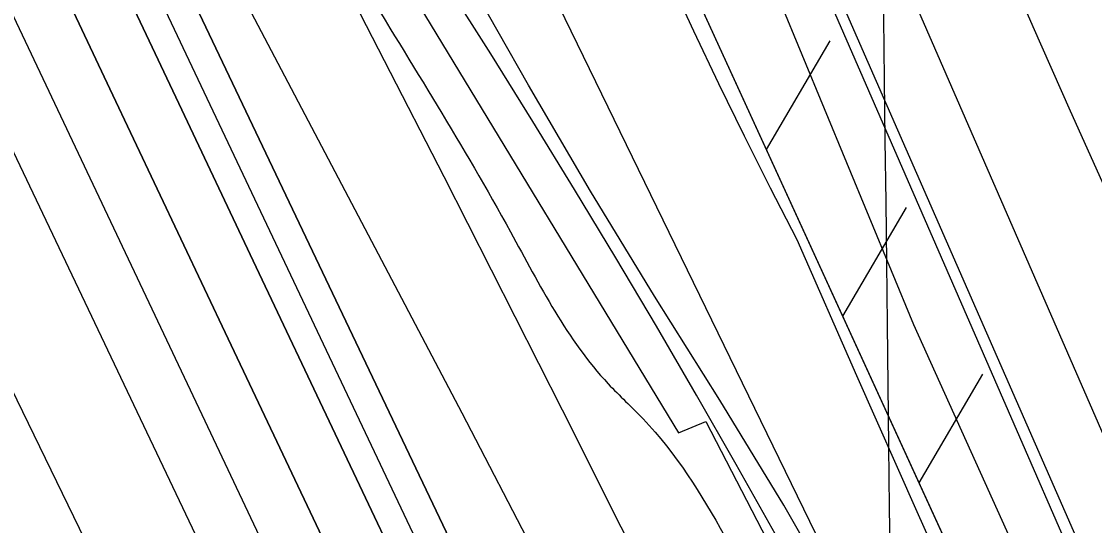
# Model space of a CAD drawing. Extents: x 3684037 to 3722149, y 433263 to 459021.
# Drawn here: x 3709001.5 to 3709417, y 446465.5 to 446660.7 of the extents above; entities that cross this region are included whole.
import ezdxf

# ---------------------------------------------------------------- set-up
doc = ezdxf.new("R2010")
doc.units = 0
for name, color, linetype in [('V-FLOD-BASE', 7, 'Continuous'), ('V-GRID-MAJR', 7, 'Continuous'), ('V-LEVE-TOET', 7, 'Continuous'), ('V-RIVR-EDGE', 7, 'Continuous'), ('V-RRAP-FSHR', 7, 'Continuous'), ('V-RRAP-RVMT', 7, 'Continuous'), ('V-SITE-VEGE', 7, 'Continuous'), ('V-SURV-LINE', 7, 'Continuous'), ('V-TOPO-DPTH', 7, 'Continuous'), ('V-TOPO-MAJR', 7, 'Continuous'), ('V-TOPO-MINR', 7, 'Continuous'), ('V-TOPO-WATR', 7, 'Continuous'), ('V-UTIL-IDEN', 7, 'Continuous')]:
    doc.layers.add(name, color=color, linetype=linetype)

msp = doc.modelspace()

# ---------------------------------------------------------------- linework, layer by layer
at = {"layer": 'V-FLOD-BASE'}
msp.add_lwpolyline([(3709501.29, 446251.22), (3709409.73, 446461.4), (3709313.69, 446680.57), (3709224.38, 446887.27), (3709140.65, 447062.01), (3709034.44, 447274.88), (3708938.02, 447463.31), (3708851.35, 447641.52), (3708769.73, 447800.39), (3708719.76, 447900.37), (3708653.86, 448028.58)], dxfattribs=at)
at = {"layer": 'V-GRID-MAJR'}
msp.add_spline([(3709426.74, 438923.75), (3709355.37, 444981.09), (3709283.97, 451041.51), (3709212.57, 457101.93), (3709212.53, 457105.01)], degree=3, dxfattribs=at)
at = {"layer": 'V-LEVE-TOET'}
for points in [[(3708657.52, 447972.72), (3708723.65, 447842.03), (3708798.95, 447691.72), (3708860.34, 447568.43), (3708949.98, 447388.81), (3709060.75, 447172.9), (3709133.76, 447023.54), (3709217.24, 446846.97), (3709294.96, 446668.86), (3709346.92, 446543.39), (3709417.11, 446387.87), (3709488.87, 446229.57)], [(3709230.38, 447021.23), (3709277.53, 446922.21), (3709324.4, 446823.05), (3709337.71, 446790.01), (3709351.25, 446757.05), (3709364.99, 446724.18), (3709378.94, 446691.41), (3709393.11, 446658.72), (3709407.49, 446626.12), (3709422.09, 446593.62), (3709436.89, 446561.22), (3709451.9, 446528.91), (3709466.04, 446493.49), (3709480.36, 446458.14), (3709494.89, 446422.86), (3709509.6, 446387.67), (3709524.51, 446352.57), (3709539.61, 446317.54), (3709554.89, 446282.59), (3709570.38, 446247.73)]]:
    msp.add_lwpolyline(points, dxfattribs=at)
at = {"layer": 'V-RIVR-EDGE'}
for points in [[(3707057.63, 450460), (3707081.52, 450431), (3707105.39, 450392.51), (3707125.2, 450359), (3707163.49, 450300.12), (3707183.76, 450270.23), (3707206.7, 450223.15), (3707227.4, 450181.5), (3707252.17, 450142.1), (3707265.67, 450117.2), (3707275.12, 450098.64), (3707318.38, 450037.94), (3707353.07, 449985.41), (3707385.06, 449939.66), (3707406.23, 449908.41), (3707430.1, 449871.27), (3707455.78, 449833.68), (3707495.45, 449785.2), (3707517.08, 449753.49), (3707534.2, 449727.23), (3707562.13, 449687.82), (3707582.83, 449647.07), (3707592.72, 449623.99), (3707603.99, 449607.68), (3707632.37, 449565.11), (3707692.27, 449470.46), (3707727.83, 449403.91), (3707751.67, 449355.47), (3707768.33, 449325.13), (3707817.4, 449240), (3707854.79, 449182.03), (3707880.91, 449141.73), (3707898.94, 449116.36), (3707960.23, 449034.82), (3707990.86, 448990.44), (3708021.04, 448942.43), (3708046.24, 448893.54), (3708087.2, 448819.73), (3708107.48, 448788.94), (3708130.45, 448754.06), (3708144.4, 448727.8), (3708155.18, 448700.19), (3708176.37, 448674.82), (3708204.31, 448634.06), (3708224.57, 448599.19), (3708242.58, 448567.5), (3708259.67, 448533.09), (3708300.54, 448421.76), (3708313.13, 448390.98), (3708333.36, 448345.26), (3708350.46, 448310.4), (3708400.43, 448222.56), (3708436, 448162.79), (3708462.58, 448121.12), (3708493.64, 448064.07), (3708520.62, 448004.32), (3708547.17, 447952.26), (3708560.65, 447921.03), (3708599.29, 447820.1), (3708618.62, 447774.38), (3708636.6, 447732.29), (3708686.04, 447611.44), (3708708.97, 447557.58), (3708728.76, 447517.74), (3708790.87, 447400.93), (3708813.79, 447342.99), (3708823.69, 447322.62), (3708832.7, 447310.39), (3708843.99, 447304.94), (3708854.83, 447299.94), (3708866.57, 447292.22), (3708878.28, 447274.56), (3708903.02, 447223.86), (3708928.62, 447154.16), (3708946.56, 447092.62), (3708972.63, 447032.42), (3709004.55, 446957.28), (3709022.09, 446919.26), (3709036.9, 446872.65), (3709065.65, 446798.42), (3709084.55, 446762.2), (3709116.06, 446705.15), (3709133.17, 446676.17), (3709190.81, 446579.27), (3709228.65, 446520.4), (3709242.18, 446506.8), (3709273.72, 446461.5), (3709296.22, 446418.04), (3709323.65, 446357.84), (3709346.13, 446307.14), (3709405.05, 446179.94), (3709417.62, 446143.28), (3709426.98, 446089), (3709431.45, 446069.09), (3709442.24, 446043.29), (3709459.81, 446017.93), (3709485.03, 445975.81), (3709516.54, 445917.41), (3709528.22, 445886.18), (3709547.07, 445830.07), (3709579.84, 445736.39), (3709592.41, 445699.28), (3709614.43, 445642.25), (3709638.73, 445596.07), (3709660.32, 445552.16), (3709689.1, 445487.43), (3709716.1, 445435.36), (3709727.8, 445413.18), (3709766.95, 445336.67), (3709796.19, 445272.84), (3709817.77, 445223.5), (3709885.21, 445070.05), (3709914.01, 445011.65), (3709955.32, 444895.8), (3709967.01, 444870), (3709990.89, 444833.77), (3710021.5, 444778.98), (3710062.05, 444721.45), (3710099, 444671.17), (3710125.54, 444614.59), (3710149.37, 444558.91), (3710206.48, 444434.88), (3710232.57, 444377.84), (3710255.95, 444325.79), (3710301.83, 444226.65), (3710336.44, 444144.73), (3710353.07, 444103.09), (3710397.08, 443983.15), (3710422.25, 443922.96), (3710475.81, 443823.35), (3710506.44, 443776.25), (3710521.29, 443745.01), (3710531.13, 443701.58), (3710571.1, 443591.61), (3710592.23, 443543.17), (3710610.23, 443506.96), (3710643.1, 443453.52), (3710685.41, 443374.74), (3710721.42, 443310.44), (3710726.82, 443298.22), (3710725.87, 443280.14), (3710724.91, 443258.89), (3710728.49, 443241.7), (3710736.59, 443228.11), (3710746.51, 443216.79), (3710761.87, 443209.97), (3710784.47, 443208.1), (3710799.86, 443212.58), (3710819.78, 443223.39), (3710828.83, 443224.27), (3710831.98, 443222), (3710845.47, 443189.86), (3710847.7, 443178.55), (3710844.52, 443169.52), (3710837.71, 443158.23), (3710824.1, 443142.44), (3710796, 443115.83), (3710790.11, 443110.87), (3710787.84, 443107.71), (3710786.47, 443099.58), (3710789.13, 443080.58), (3710800.82, 443053.87), (3710807.11, 443036.22), (3710810.72, 443032.6), (3710815.22, 443023.09), (3710815.19, 443014.5), (3710814.27, 443006.82), (3710817.86, 442996.41), (3710822.81, 442987.35), (3710832.3, 442981.9), (3710839.97, 442976.46), (3710855.3, 442958.33), (3710863.4, 442945.65), (3710869.69, 442927.55), (3710881.85, 442907.17)], [(3705459.26, 448025.43), (3705478.18, 447991.02), (3705490.65, 447962.68), (3705497.89, 447946.89), (3705515.2, 447915.31), (3705550.22, 447853.76), (3705577.2, 447806.38), (3705592.09, 447777.23), (3705613.01, 447735.52), (3705627.09, 447702.74), (3705648.41, 447660.63), (3705670.94, 447613.26), (3705688.64, 447575.61), (3705703.12, 447542.82), (3705728.05, 447487.77), (3705750.16, 447433.12), (3705764.23, 447399.52), (3705787.56, 447350.54), (3705800.43, 447321.8), (3705823.77, 447277.66), (3705853.13, 447212.89), (3705867.2, 447179.7), (3705884.51, 447148.52), (3705906.22, 447095.49), (3705936, 447039.61), (3705952.47, 446996.31), (3705954.47, 446986.6), (3705964.51, 446959.07), (3705978.19, 446928.31), (3706001.93, 446883.77), (3706017.22, 446850.17), (3706031.3, 446824.25), (3706060.3, 446774.85), (3706084.87, 446736.78), (3706095.75, 446723.41), (3706096.15, 446720.17), (3706091.28, 446714.52), (3706089.66, 446713.31), (3706090.46, 446708.86), (3706096.11, 446705.61), (3706102.98, 446703.57), (3706108.63, 446696.69), (3706116.28, 446683.32), (3706129.96, 446657.01), (3706163.36, 446591.82), (3706169.39, 446575.63), (3706187.09, 446537.58), (3706212.81, 446473.62), (3706230.09, 446432.33), (3706247.4, 446398.32), (3706265.12, 446371.19), (3706278.81, 446345.27), (3706293.68, 446309.65), (3706314.59, 446262.29), (3706333.51, 446225.85), (3706356.04, 446180.1), (3706380.19, 446133.54), (3706396.28, 446102.36), (3706412.79, 446074.82), (3706429.69, 446038.79), (3706446.98, 445997.91), (3706455.38, 445962.3), (3706478.24, 445886.22), (3706492.71, 445852.22), (3706510.4, 445809.72), (3706528.1, 445771.66), (3706558.26, 445705.27), (3706582.81, 445657.09), (3706597.69, 445624.3), (3706628.26, 445558.31), (3706659.61, 445483.02), (3706677.69, 445432.84), (3706696.97, 445381.03), (3706750.05, 445262.42), (3706782.63, 445193.19), (3706806.77, 445141.78), (3706827.68, 445093.6), (3706850.97, 445029.25), (3706864.2, 444984.33), (3706871.8, 444949.54), (3706889.46, 444896.93), (3706899.9, 444865.77), (3706912.35, 444832.17), (3706928.85, 444798.16), (3706942.54, 444773.46), (3706966.27, 444725.28), (3706990.42, 444679.53), (3707016.98, 444624.47), (3707033.86, 444586.01), (3707080.51, 444481.98), (3707095.38, 444444.74), (3707112.27, 444405.07), (3707123.13, 444381.18), (3707171.39, 444273.5), (3707203.15, 444200.64), (3707218.02, 444163.8), (3707250.2, 444096.19), (3707257.43, 444074.34), (3707269.88, 444041.55), (3707288.36, 443990.56), (3707304.03, 443950.08), (3707342.97, 443837.97), (3707365.86, 443772.01), (3707378.69, 443728.71), (3707379.87, 443714.15), (3707381.06, 443702.82), (3707387.47, 443682.18), (3707398.33, 443657.08), (3707418.05, 443619.03), (3707438.98, 443578.54), (3707454.25, 443542.11), (3707473.14, 443492.73), (3707483.18, 443464.39), (3707531.06, 443368.04), (3707542.73, 443344.96), (3707550.76, 443323.91), (3707556.78, 443302.46), (3707556.76, 443297.61), (3707558.76, 443289.12), (3707568.43, 443273.32), (3707583.72, 443244.57), (3707593.78, 443221.9), (3707598.21, 443213.4), (3707609.51, 443204.88), (3707611.91, 443195.17), (3707611.87, 443180.61), (3707615.48, 443168.07), (3707621.91, 443150.26), (3707634.38, 443126.78), (3707648.07, 443102.08), (3707655.3, 443081.84), (3707660.54, 443073.33), (3707674.23, 443051.47), (3707678.64, 443034.07), (3707682.63, 443015.46), (3707689.47, 442998.45), (3707701.92, 442964.46), (3707713.96, 442928.44), (3707721.18, 442903.35), (3707726.4, 442888.78), (3707738.08, 442871.77), (3707743.71, 442857.2), (3707744.49, 442845.06), (3707747.27, 442826.05), (3707753.71, 442815.52), (3707762.98, 442801.35), (3707770.21, 442783.94), (3707772.59, 442762.1), (3707776.17, 442738.23), (3707779.76, 442720.03), (3707786.59, 442702.62), (3707805.5, 442663.35), (3707822.8, 442627.32), (3707832.03, 442599.39), (3707839.25, 442573.9), (3707845.68, 442561.35), (3707852.54, 442552.44), (3707860.19, 442541.9), (3707869.47, 442530.56), (3707886.39, 442507.87), (3707898.86, 442479.94), (3707916.14, 442434.61), (3707928.58, 442395.76), (3707943.44, 442356.5), (3707965.58, 442316.41), (3707989.73, 442269.04), (3708009.84, 442227.74), (3708024.72, 442192.53), (3708061.32, 442114.39), (3708074.2, 442088.48), (3708094.31, 442045.57), (3708116.02, 441996.58), (3708126.06, 441968.25), (3708137.69, 441927.79), (3708147.33, 441899.46), (3708157.76, 441868.3), (3708179.06, 441812.44), (3708203.96, 441746.87), (3708227.69, 441693.84), (3708249.81, 441646.07), (3708265.1, 441615.3), (3708271.52, 441595.87), (3708278.37, 441582.11), (3708308.11, 441508.44), (3708330.63, 441457.84), (3708349.91, 441405.22), (3708369.56, 441340.07), (3708384.01, 441295.55), (3708395.26, 441268.43), (3708411.76, 441234.83), (3708423.42, 441209.33), (3708441.12, 441169.65), (3708458.42, 441135.24), (3708469.27, 441110.55), (3708475.29, 441089.1), (3708486.95, 441061.57), (3708507.06, 441017.45), (3708523.54, 440978.59), (3708539.2, 440935.69), (3708564.14, 440883.06), (3708587.09, 440841.35), (3708595.14, 440826.77), (3708600.35, 440809.37), (3708606.75, 440778.22), (3708615.59, 440755.15), (3708636.86, 440692.01), (3708652.92, 440644.26), (3708673.41, 440592.04), (3708688.69, 440554.4), (3708705.96, 440506.64), (3708725.66, 440462.92), (3708743.35, 440422.44), (3708759.44, 440387.62), (3708800.05, 440293.31), (3708820.96, 440246.35), (3708835.03, 440211.54), (3708849.1, 440180.36), (3708876.06, 440124.9), (3708892.16, 440093.72), (3708912.28, 440054.85), (3708922.33, 440030.97), (3708931.96, 439999.81), (3708939.18, 439978.77), (3708948.02, 439954.08), (3708952.41, 439931.83), (3708956, 439911.6), (3708960.02, 439899.46), (3708969.65, 439870.32), (3708986.94, 439829.84), (3708999.38, 439794.22), (3709014.65, 439755.37), (3709034.75, 439705.18), (3709046.8, 439671.58), (3709063.28, 439633.13), (3709075.77, 439614.5), (3709093.1, 439592.62), (3709106, 439574.39), (3709121.71, 439548.87), (3709151.47, 439484.1), (3709171.6, 439447.25), (3709197.38, 439407.56), (3709211.05, 439376.8), (3709222.31, 439350.08), (3709240.4, 439308.79), (3709252.87, 439281.67), (3709266.15, 439254.94), (3709270.98, 439245.63), (3709296.34, 439199.88), (3709313.22, 439158.99), (3709331.31, 439114.87), (3709341.34, 439082.5), (3709360.25, 439046.46), (3709378.76, 439008.81), (3709407.72, 438944.44), (3709416.41, 438923.63)]]:
    msp.add_spline(points, degree=3, dxfattribs=at)
at = {"layer": 'V-RRAP-FSHR'}
for p, q in [((3709289.9, 446611.12), (3709314.61, 446653.24)), ((3709289.9, 446611.12), (3709314.61, 446653.24)), ((3709319.47, 446546.56), (3709344.17, 446588.68)), ((3709319.47, 446546.56), (3709344.17, 446588.68)), ((3709349.03, 446482.01), (3709373.74, 446524.13)), ((3709349.03, 446482.01), (3709373.74, 446524.13))]:
    msp.add_line(p, q, dxfattribs=at)
for points in [[(3707624.76, 449637.77), (3707908.99, 449179.32), (3708101.3, 448897.41), (3708375.31, 448394.3), (3708614.65, 447886.39), (3708740.16, 447614.84), (3709095.8, 446900.38), (3709408.48, 446257.97), (3709470.12, 446119.79), (3709595.23, 445832.35), (3709740.04, 445461.92), (3709924.35, 445054.77), (3710182.26, 444571.23), (3710449.88, 443948.54)], [(3708284.02, 448663.66), (3708890.53, 447430.51), (3709230.85, 446740.05), (3709733.47, 445642.6), (3710219.36, 444700.16)], [(3709144.71, 446914.82), (3709230.85, 446740.05), (3709422.22, 446322.2)]]:
    msp.add_lwpolyline(points, dxfattribs=at)
at = {"layer": 'V-RRAP-RVMT'}
for p, q in [((3709114.79, 446734.02), (3709255.81, 446501.35)), ((3709255.81, 446501.35), (3709266.41, 446505.73)), ((3709266.41, 446505.73), (3709339.56, 446364.73))]:
    msp.add_line(p, q, dxfattribs=at)
at = {"layer": 'V-SITE-VEGE'}
for points in [[(3709112.96, 447009.47), (3709124.72, 446983.08), (3709136.31, 446956.59), (3709147.7, 446930.03), (3709158.9, 446903.39), (3709169.92, 446876.67), (3709180.75, 446849.87), (3709191.38, 446823), (3709199.48, 446801.96), (3709207.77, 446781.01), (3709216.27, 446760.14), (3709224.97, 446739.35), (3709233.86, 446718.64), (3709242.96, 446698.02), (3709252.25, 446677.49), (3709261.73, 446657.05), (3709271.42, 446636.7), (3709281.3, 446616.45), (3709291.37, 446596.29), (3709301.63, 446576.23), (3709324.78, 446523.54), (3709348.11, 446470.94), (3709371.63, 446418.42)], [(3709262.83, 446515.96), (3709247.31, 446542.64), (3709231.58, 446569.21), (3709215.66, 446595.65), (3709199.53, 446621.97), (3709183.21, 446648.17), (3709166.69, 446674.24)], [(3709293.26, 446462.24), (3709278.15, 446489.16), (3709262.83, 446515.96)]]:
    msp.add_lwpolyline(points, dxfattribs=at)
at = {"layer": 'V-SURV-LINE'}
for points in [[(3709258.58, 446871.74), (3709590.95, 446109.48)], [(3709563.45, 446097.5), (3709231.08, 446859.76)]]:
    msp.add_lwpolyline(points, dxfattribs=at)
at = {"layer": 'V-TOPO-DPTH'}
for points in [[(3709204.6, 446381.79), (3709009.44, 446791.72), (3708997.52, 446816.79), (3708985.62, 446841.86), (3708973.73, 446866.94), (3708961.86, 446892.03), (3708944.61, 446928.53), (3708941.38, 446935.37), (3708938.15, 446942.21), (3708934.92, 446949.06), (3708931.69, 446955.9), (3708534.42, 447798.01)], [(3708534.42, 447798.01), (3708931.69, 446955.9), (3708934.92, 446949.06), (3708938.15, 446942.21), (3708941.38, 446935.37), (3708944.61, 446928.53), (3708961.86, 446892.03), (3708973.73, 446866.94), (3708985.62, 446841.86), (3708997.52, 446816.79), (3709009.44, 446791.72), (3709204.6, 446381.79)], [(3708668.6, 447462.98), (3708902.62, 446966.78), (3708910.47, 446950.14), (3708918.32, 446933.5), (3708926.18, 446916.87), (3708934.04, 446900.24), (3708975.93, 446811.65), (3709004.74, 446750.72), (3709033.56, 446689.8), (3709062.39, 446628.89), (3709091.23, 446567.98), (3709255.68, 446220.81), (3709270.89, 446188.65), (3709286.09, 446156.49), (3709301.25, 446124.31), (3709316.4, 446092.12), (3709331.5, 446059.92), (3709346.56, 446027.69), (3709361.57, 445995.44), (3709376.54, 445963.17), (3709556.37, 445574.64)], [(3708668.6, 447462.98), (3708902.62, 446966.78), (3708910.47, 446950.14), (3708918.32, 446933.5), (3708926.18, 446916.87), (3708934.04, 446900.24), (3708975.93, 446811.65), (3709004.74, 446750.72), (3709033.56, 446689.8), (3709062.39, 446628.89), (3709091.23, 446567.98), (3709255.68, 446220.81), (3709270.89, 446188.65), (3709286.09, 446156.49), (3709301.25, 446124.31), (3709316.4, 446092.12), (3709331.5, 446059.92), (3709346.56, 446027.69), (3709361.57, 445995.44), (3709376.54, 445963.17), (3709556.37, 445574.64)], [(3709529.01, 445585.78), (3709455.35, 445744.91), (3709424.03, 445812.35), (3709392.62, 445879.75), (3709361.05, 445947.08), (3709329.39, 446014.36), (3709291.08, 446095.51), (3709278.49, 446122.18), (3709265.88, 446148.84), (3709253.26, 446175.49), (3709240.64, 446202.14), (3709173.15, 446344.46), (3709127.32, 446441.16), (3709081.51, 446537.86), (3709035.72, 446634.58), (3708989.95, 446731.3), (3708923.45, 446871.87), (3708910.95, 446898.32), (3708898.45, 446924.77), (3708885.96, 446951.22), (3708873.48, 446977.68), (3708799.59, 447134.37)], [(3708799.59, 447134.37), (3708873.48, 446977.68), (3708885.96, 446951.22), (3708898.45, 446924.77), (3708910.95, 446898.32), (3708923.45, 446871.87), (3708989.95, 446731.3), (3709035.72, 446634.58), (3709081.51, 446537.86), (3709127.32, 446441.16), (3709173.15, 446344.46), (3709240.64, 446202.14), (3709253.26, 446175.49), (3709265.88, 446148.84), (3709278.49, 446122.18), (3709291.08, 446095.51), (3709329.39, 446014.36), (3709361.05, 445947.08), (3709392.62, 445879.75), (3709424.03, 445812.35), (3709455.35, 445744.91), (3709529.01, 445585.78)], [(3709626.68, 445619.98), (3709521.84, 445851.89), (3709496.55, 445907.98), (3709471.33, 445964.11), (3709446.23, 446020.29), (3709421.2, 446076.5), (3709400.37, 446123.42), (3709385.6, 446156.09), (3709370.54, 446188.63), (3709355.05, 446220.97), (3709339.28, 446253.17), (3709256.34, 446419.63), (3709210.92, 446510.14), (3709165.17, 446600.47), (3709118.89, 446690.54), (3709072.28, 446780.43), (3709011.41, 446897.01), (3708995.13, 446928.57), (3708979.07, 446960.23), (3708963.32, 446992.05), (3708947.79, 447023.97)], [(3709519.68, 445558.78), (3709485.06, 445633.58), (3709461.57, 445684.14), (3709437.99, 445734.66), (3709414.27, 445785.11), (3709390.46, 445835.52), (3709261.51, 446107.5), (3709253.54, 446124.32), (3709245.56, 446141.14), (3709237.58, 446157.96), (3709229.6, 446174.78), (3709187.47, 446263.55), (3709158.43, 446324.76), (3709129.4, 446385.97), (3709100.4, 446447.19), (3709071.4, 446508.42), (3708912.84, 446843.41), (3708895.67, 446879.71), (3708878.51, 446916.01), (3708861.37, 446952.31), (3708844.24, 446988.63), (3708831.54, 447015.56)], [(3709519.68, 445558.78), (3709485.06, 445633.58), (3709461.57, 445684.14), (3709437.99, 445734.66), (3709414.27, 445785.11), (3709390.46, 445835.52), (3709261.51, 446107.5), (3709253.54, 446124.32), (3709245.56, 446141.14), (3709237.58, 446157.96), (3709229.6, 446174.78), (3709187.47, 446263.55), (3709158.43, 446324.76), (3709129.4, 446385.97), (3709100.4, 446447.19), (3709071.4, 446508.42), (3708912.84, 446843.41), (3708895.67, 446879.71), (3708878.51, 446916.01), (3708861.37, 446952.31), (3708844.24, 446988.63), (3708831.54, 447015.56)]]:
    msp.add_lwpolyline(points, dxfattribs=at)
at = {"layer": 'V-TOPO-MAJR'}
msp.add_lwpolyline([(3709153.29, 446284.54), (3708950.54, 446710.79), (3708937.03, 446739.14), (3708923.5, 446767.48), (3708909.92, 446795.8), (3708896.32, 446824.1), (3708875.26, 446867.83), (3708872.18, 446874.27), (3708869.12, 446880.71), (3708866.08, 446887.16), (3708863.05, 446893.63), (3708858.61, 446903.18), (3708857.82, 446904.88), (3708857.04, 446906.57), (3708856.25, 446908.26), (3708855.47, 446909.96), (3708826.13, 446973.65), (3708810.64, 447007.18)], dxfattribs=at)
at = {"layer": 'V-TOPO-MINR'}
for points in [[(3709204.6, 446381.79), (3709009.44, 446791.72), (3708997.52, 446816.79), (3708985.62, 446841.86), (3708973.73, 446866.94), (3708961.86, 446892.03), (3708944.61, 446928.53), (3708941.38, 446935.37), (3708938.15, 446942.21), (3708934.92, 446949.06), (3708931.69, 446955.9), (3708534.42, 447798.01)], [(3709570.21, 445569), (3709336.54, 446073.97), (3709329.85, 446088.38), (3709323.16, 446102.78), (3709316.44, 446117.18), (3709309.7, 446131.57), (3709302.95, 446145.95), (3709296.19, 446160.32), (3709289.41, 446174.69), (3709282.62, 446189.05), (3709050.27, 446679.82), (3709029.92, 446722.82), (3709009.57, 446765.82), (3708989.23, 446808.83), (3708968.9, 446851.84), (3708939.33, 446914.39), (3708933.78, 446926.12), (3708928.24, 446937.86), (3708922.7, 446949.6), (3708917.16, 446961.33), (3708601.4, 447630.76)], [(3709467.66, 445537.03), (3709279.42, 445938.69), (3709265.08, 445969.14), (3709250.66, 445999.55), (3709236.13, 446029.9), (3709221.52, 446060.22), (3709206.83, 446090.5), (3709192.12, 446120.77), (3709177.36, 446151.01), (3709162.57, 446181.24), (3709028.3, 446455.28), (3708993.21, 446527.58), (3708958.46, 446600.05), (3708924.24, 446672.78), (3708890.38, 446745.67), (3708840.2, 446854.72), (3708831.71, 446873.22), (3708823.24, 446891.72), (3708814.79, 446910.23), (3708806.37, 446928.76), (3708529.66, 447538.28)], [(3709556.37, 445574.64), (3709376.54, 445963.17), (3709361.57, 445995.44), (3709346.56, 446027.69), (3709331.5, 446059.92), (3709316.4, 446092.12), (3709301.25, 446124.31), (3709286.09, 446156.49), (3709270.89, 446188.65), (3709255.68, 446220.81), (3709091.23, 446567.98), (3709062.39, 446628.89), (3709033.56, 446689.8), (3709004.74, 446750.72), (3708975.93, 446811.65), (3708934.04, 446900.24), (3708926.18, 446916.87), (3708918.32, 446933.5), (3708910.47, 446950.14), (3708902.62, 446966.78), (3708668.6, 447462.98)], [(3709529.01, 445585.78), (3709455.35, 445744.91), (3709424.03, 445812.35), (3709392.62, 445879.75), (3709361.05, 445947.08), (3709329.39, 446014.36), (3709291.08, 446095.51), (3709278.49, 446122.18), (3709265.88, 446148.84), (3709253.26, 446175.49), (3709240.64, 446202.14), (3709173.15, 446344.46), (3709127.32, 446441.16), (3709081.51, 446537.86), (3709035.72, 446634.58), (3708989.95, 446731.3), (3708923.45, 446871.87), (3708910.95, 446898.32), (3708898.45, 446924.77), (3708885.96, 446951.22), (3708873.48, 446977.68), (3708799.59, 447134.37)], [(3709200.58, 446454.04), (3709172.04, 446509.04), (3709043.96, 446752.71), (3709029.78, 446780.01), (3709015.77, 446807.4), (3709002.03, 446834.92), (3708988.46, 446862.53), (3708968.52, 446903.62), (3708965.07, 446910.75), (3708961.63, 446917.9), (3708958.22, 446925.06), (3708954.82, 446932.22), (3708949.89, 446942.65), (3708948.97, 446944.61), (3708948.05, 446946.56), (3708947.13, 446948.52), (3708946.22, 446950.48), (3708906.06, 447036.87)], [(3709519.68, 445558.78), (3709485.06, 445633.58), (3709461.57, 445684.14), (3709437.99, 445734.66), (3709414.27, 445785.11), (3709390.46, 445835.52), (3709261.51, 446107.5), (3709253.54, 446124.32), (3709245.56, 446141.14), (3709237.58, 446157.96), (3709229.6, 446174.78), (3709187.47, 446263.55), (3709158.43, 446324.76), (3709129.4, 446385.97), (3709100.4, 446447.19), (3709071.4, 446508.42), (3708912.84, 446843.41), (3708895.67, 446879.71), (3708878.51, 446916.01), (3708861.37, 446952.31), (3708844.24, 446988.63), (3708831.54, 447015.56)], [(3709320.18, 446432.18), (3709296.68, 446473.45), (3709271.91, 446514.02), (3709246.58, 446554.32), (3709221.79, 446594.94), (3709197.79, 446636.04), (3709174.33, 446677.45), (3709142.8, 446734.37), (3709120.96, 446774.33), (3709099.41, 446814.45), (3709078.29, 446854.8), (3709057.47, 446895.3), (3709029.75, 446949.97), (3709023.05, 446963.28), (3709016.41, 446976.61), (3709009.86, 446989.99), (3709003.36, 447003.39)]]:
    msp.add_lwpolyline(points, dxfattribs=at)
at = {"layer": 'V-TOPO-WATR'}
msp.add_lwpolyline([(3709626.68, 445619.98), (3709521.84, 445851.89), (3709496.55, 445907.98), (3709471.33, 445964.11), (3709446.23, 446020.29), (3709421.2, 446076.5), (3709400.37, 446123.42), (3709385.6, 446156.09), (3709370.54, 446188.63), (3709355.05, 446220.97), (3709339.28, 446253.17), (3709256.34, 446419.63), (3709210.92, 446510.14), (3709165.17, 446600.47), (3709118.89, 446690.54), (3709072.28, 446780.43), (3709011.41, 446897.01), (3708995.13, 446928.57), (3708979.07, 446960.23), (3708963.32, 446992.05), (3708947.79, 447023.97)], dxfattribs=at)
at = {"layer": 'V-UTIL-IDEN'}
for points in [[(3708284.02, 448663.66), (3708890.53, 447430.51), (3709230.85, 446740.05), (3709733.47, 445642.6), (3710219.36, 444700.16)], [(3709144.71, 446914.82), (3709230.85, 446740.05), (3709422.22, 446322.2)]]:
    msp.add_lwpolyline(points, dxfattribs=at)

doc.saveas('drawing.dxf')
